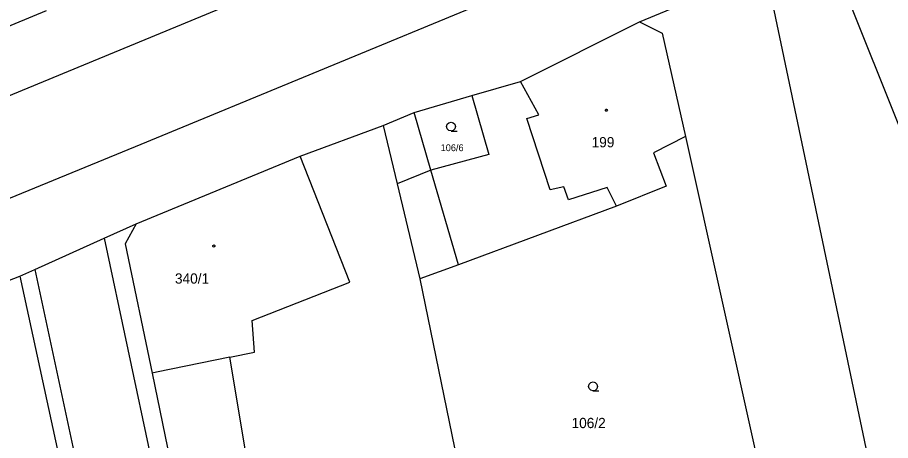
# Model space of a CAD drawing. Extents: x -757994 to -755874, y -1047691 to -1046119.
# Drawn here: x -756709.2 to -756636.5, y -1046918 to -1046882.8 of the extents above; entities that cross this region are included whole.
import ezdxf

# ---------------------------------------------------------------- set-up
doc = ezdxf.new("R2010")
doc.units = 0
doc.layers.add('katastrální mapa', color=7, linetype='Continuous')

msp = doc.modelspace()

# ---------------------------------------------------------------- linework, layer by layer
at = {"layer": 'katastrální mapa'}
for p, q in [((-756698.86, -1046893.31), (-756546.19, -1046830.24)), ((-756745.69, -1046904.09), (-756612.98, -1046849.23)), ((-756657.41, -1046883.14), (-756646.95, -1046878.79)), ((-756646.95, -1046878.79), (-756638.18, -1046920.5)), ((-756640.05, -1046881.22), (-756635.85, -1046891.7)), ((-756720.27, -1046887.79), (-756706.75, -1046882.2)), ((-756667.3, -1046888.1), (-756657.41, -1046883.14)), ((-756657.41, -1046883.14), (-756655.51, -1046884.07)), ((-756655.51, -1046884.07), (-756653.57, -1046892.67)), ((-756671.37, -1046889.28), (-756667.3, -1046888.1)), ((-756665.78, -1046890.89), (-756667.3, -1046888.1)), ((-756676.17, -1046890.68), (-756671.37, -1046889.28)), ((-756671.37, -1046889.28), (-756669.94, -1046894.18)), ((-756678.73, -1046891.76), (-756676.17, -1046890.68)), ((-756674.77, -1046895.48), (-756676.17, -1046890.68)), ((-756666.79, -1046891.18), (-756665.78, -1046890.89)), ((-756664.84, -1046897.11), (-756666.79, -1046891.18)), ((-756685.65, -1046894.32), (-756678.73, -1046891.76)), ((-756678.73, -1046891.76), (-756677.57, -1046896.62)), ((-756653.57, -1046892.67), (-756656.23, -1046894.04)), ((-756653.57, -1046892.67), (-756647.16, -1046921.56)), ((-756746.37, -1046912.83), (-756698.86, -1046893.31)), ((-756699.3, -1046899.94), (-756685.65, -1046894.32)), ((-756681.5, -1046904.81), (-756685.65, -1046894.32)), ((-756669.94, -1046894.18), (-756674.77, -1046895.48)), ((-756656.23, -1046894.04), (-756655.2, -1046896.82)), ((-756674.77, -1046895.48), (-756677.57, -1046896.62)), ((-756672.47, -1046903.37), (-756674.77, -1046895.48)), ((-756677.57, -1046896.62), (-756675.68, -1046904.52)), ((-756663.7, -1046896.86), (-756664.84, -1046897.11)), ((-756663.32, -1046897.96), (-756663.7, -1046896.86)), ((-756660.1, -1046896.92), (-756663.32, -1046897.96)), ((-756659.31, -1046898.49), (-756660.1, -1046896.92)), ((-756655.2, -1046896.82), (-756659.31, -1046898.49)), ((-756659.31, -1046898.49), (-756672.47, -1046903.37)), ((-756701.95, -1046901.14), (-756699.3, -1046899.94)), ((-756699.3, -1046899.94), (-756700.21, -1046901.62)), ((-756707.71, -1046903.74), (-756701.95, -1046901.14)), ((-756701.95, -1046901.14), (-756668.39, -1047059.3)), ((-756700.21, -1046901.62), (-756697.97, -1046912.37)), ((-756708.96, -1046904.3), (-756707.71, -1046903.74)), ((-756707.71, -1046903.74), (-756665.23, -1047102.74)), ((-756672.47, -1046903.37), (-756675.68, -1046904.52)), ((-756723.6, -1046909.92), (-756708.96, -1046904.3)), ((-756708.96, -1046904.3), (-756705.05, -1046922.4)), ((-756675.68, -1046904.52), (-756672.34, -1046920.77)), ((-756689.63, -1046907.98), (-756681.5, -1046904.81)), ((-756689.44, -1046910.61), (-756689.63, -1046907.98)), ((-756691.5, -1046911.04), (-756697.59, -1046912.29)), ((-756691.5, -1046911.04), (-756689.44, -1046910.61)), ((-756689.92, -1046920.42), (-756691.5, -1046911.04)), ((-756697.59, -1046912.29), (-756697.97, -1046912.37)), ((-756697.97, -1046912.37), (-756696.02, -1046921.77))]:
    msp.add_line(p, q, dxfattribs=at)
for points in [[(-756660.16, -1046890.415), (-756660.11, -1046890.425), (-756660.085, -1046890.47), (-756660.075, -1046890.5), (-756660.085, -1046890.545), (-756660.125, -1046890.58), (-756660.16, -1046890.585), (-756660.205, -1046890.57), (-756660.235, -1046890.54), (-756660.245, -1046890.5), (-756660.235, -1046890.455), (-756660.195, -1046890.42)], [(-756692.83, -1046901.705), (-756692.78, -1046901.715), (-756692.755, -1046901.76), (-756692.745, -1046901.79), (-756692.755, -1046901.835), (-756692.795, -1046901.87), (-756692.83, -1046901.875), (-756692.875, -1046901.86), (-756692.905, -1046901.83), (-756692.915, -1046901.79), (-756692.905, -1046901.745), (-756692.865, -1046901.71)]]:
    msp.add_lwpolyline(points, close=True, dxfattribs=at)
for points in [[(-756673.08, -1046892.22), (-756673.27, -1046892.17), (-756673.405, -1046892.035), (-756673.455, -1046891.85), (-756673.405, -1046891.665), (-756673.27, -1046891.53), (-756673.085, -1046891.48), (-756672.9, -1046891.53), (-756672.765, -1046891.665), (-756672.715, -1046891.855), (-756672.765, -1046892.045), (-756672.9, -1046892.18), (-756673.09, -1046892.23), (-756672.59, -1046892.23)], [(-756661.27, -1046913.84), (-756661.46, -1046913.79), (-756661.595, -1046913.655), (-756661.645, -1046913.47), (-756661.595, -1046913.285), (-756661.46, -1046913.15), (-756661.275, -1046913.1), (-756661.09, -1046913.15), (-756660.955, -1046913.285), (-756660.905, -1046913.475), (-756660.955, -1046913.665), (-756661.09, -1046913.8), (-756661.28, -1046913.85), (-756660.78, -1046913.85)]]:
    msp.add_lwpolyline(points, dxfattribs=at)

# ---------------------------------------------------------------- texts
for s, height, p in [('199', 0.85, (-756661.393, -1046893.58)), ('106/6', 0.57, (-756673.953, -1046893.9)), ('340/1', 0.85, (-756696.061, -1046904.92)), ('106/2', 0.85, (-756663.063, -1046916.94))]:
    msp.add_text(s, height=height, dxfattribs=at).set_placement(p)

doc.saveas('drawing.dxf')
